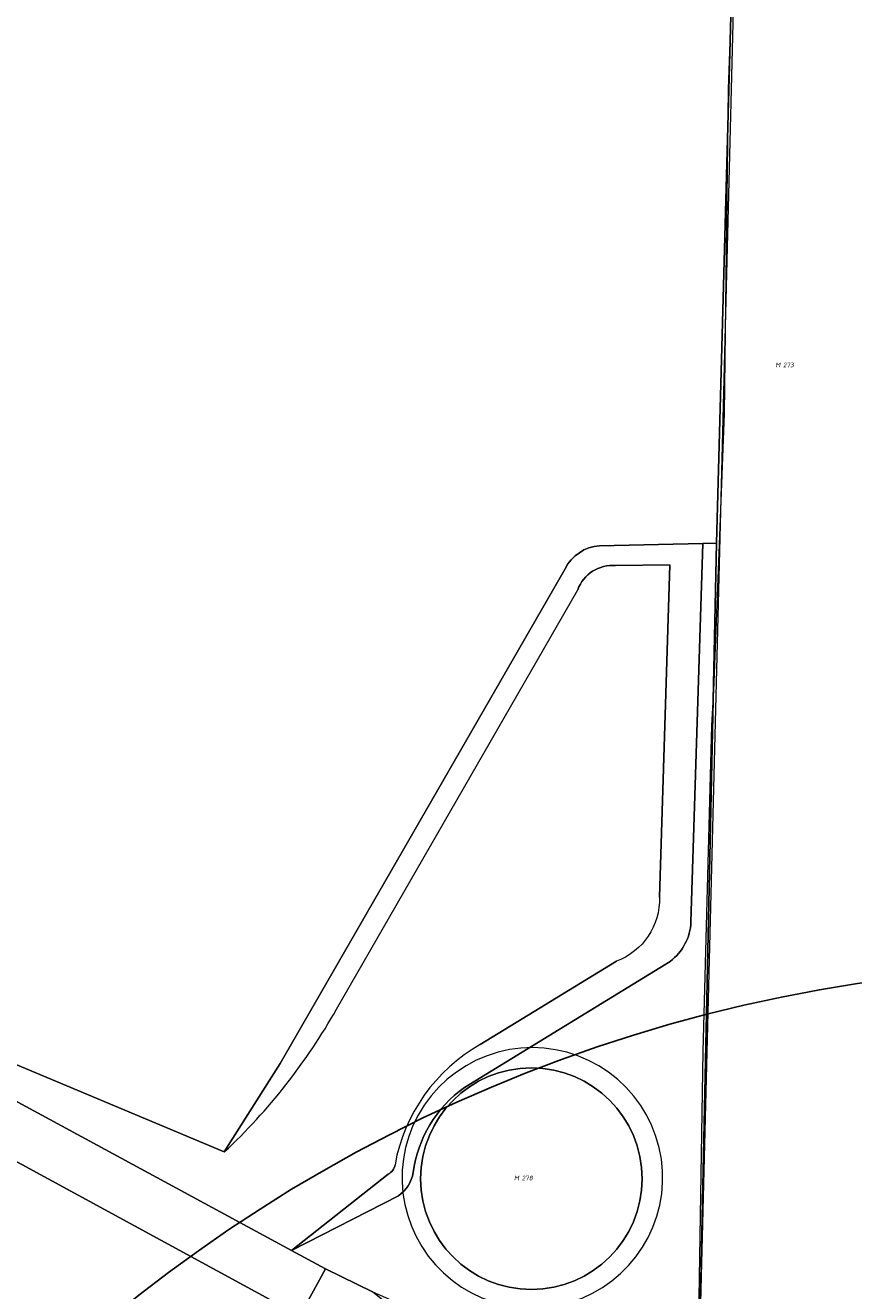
# Model space of a CAD drawing. Header units: metres. Extents: x 250001 to 257773, y 598992 to 609118.
# Tile 450 of 656: x 253751 to 253814, y 603481 to 603579. Entities that reach past the tile are written whole.
import ezdxf
from ezdxf.enums import TextEntityAlignment as Align
from ezdxf.lldxf.tags import DXFTag

# ---------------------------------------------------------------- set-up
doc = ezdxf.new("R2010")
doc.units = ezdxf.units.M
for name, color, linetype, lineweight in [('B-WE-GR-GRAS-GV', 252, 'Continuous', 13), ('B-WE-GW-TALUD_KRUIN-G', 252, 'Continuous', 18), ('B-WE-IE-TERREINAFSCHEIDING_KUNSTMATIG_HEKWERK-G', 252, 'IE-TERREINAFSCHEIDING-KUNSTMATIG', 18), ('B-WE-KG-GRENS_PERCEEL-G', 150, 'KG-PERCEEL', 18), ('B-WE-KG-GRENS_PERCEEL-S', 150, 'Continuous', 25), ('B-WE-OG-BEBOUWING_WINDTURBINE-GV', 1, 'Continuous', 18), ('B-WE-OG-TERREIN_ERF-GV', 7, 'Continuous', 18), ('B-WE-VH-VERHARDING_BETON-GV', 252, 'Continuous', 18), ('X-XX-AL-REFERENTIE-G', 7, 'Continuous', 18)]:
    doc.layers.add(name, color=color, linetype=linetype, lineweight=lineweight)
doc.layers.add('HULPLIJN', color=220, linetype='Continuous', plot=False)
doc.styles.add('NLCS-ISO', font='NLCS-ISO.ttf')
doc.styles.get("Standard").update_dxf_attribs({"font": 'NLCS-ISO.ttf'})
doc.linetypes.add('IE-TERREINAFSCHEIDING-KUNSTMATIG', pattern='A,4,[82,NLCS.shx,S=0.75,R=90,X=0,Y=0],4,-2', length=10)
tags = doc.linetypes.add('KG-PERCEEL', pattern='A,5.5,-2,["P",Standard,S=1.8,R=0,X=-0.5,Y=-0.9],-2,5.5,-2,[5,NLCS.SHX,S=0.75,R=0,X=0,Y=0],-2', length=19).pattern_tags.tags
tags[6] = DXFTag(74, 10)

# ---------------------------------------------------------------- blocks, each defined once
blk = doc.blocks.new('SKG-PERCEELNUMMER-SO')
at = {"style": 'NLCS-ISO', "oblique": 10, "flags": 1}
blk.add_attdef('GEMEENTECODE', text='', height=1.8, dxfattribs=at).set_placement((0, 2.55), align=Align.MIDDLE_CENTER)
at = {"style": 'NLCS-ISO', "oblique": 10}
blk.add_attdef('SECTIE', text='', height=1.8, dxfattribs=at).set_placement((-0.5, 0), align=Align.MIDDLE_RIGHT)
blk.add_attdef('PERCEELNUMMER', text='', height=1.8, dxfattribs=at).set_placement((0.5, 0), align=Align.MIDDLE_LEFT)
blk = doc.blocks.new('BS2021-132-Xref-KAD-20210617')
at = {"layer": 'B-WE-KG-GRENS_PERCEEL-G', "flags": 128}
for points in [[(253783.898, 603434.284), (253793.242, 603446.52), (253797.504, 603452.006), (253801.916, 603457.723), (253802.181, 603465.078), (253802.736, 603499.744), (253803.422, 603524.761), (253803.554, 603527.453), (253804.105, 603541.313), (253804.385, 603548.704), (253804.679, 603573.598), (253805.177, 603587.364), (253805.595, 603598.371), (253805.695, 603602.965), (253806.193, 603622.904), (253806.85, 603647.751), (253807.307, 603664.088), (253807.523, 603671.433), (253807.579, 603686.68)], [(253799.564, 603488.802), (253799.634, 603489.69), (253799.624, 603490.581), (253799.536, 603491.468), (253799.368, 603492.343), (253799.124, 603493.2), (253798.804, 603494.031), (253798.412, 603494.831), (253797.95, 603495.593), (253797.422, 603496.311), (253796.832, 603496.979), (253796.186, 603497.591), (253795.487, 603498.144), (253794.742, 603498.633), (253793.956, 603499.053), (253793.136, 603499.402), (253792.288, 603499.676), (253791.42, 603499.874), (253790.537, 603499.994), (253789.647, 603500.034), (253788.757, 603499.996), (253787.874, 603499.878), (253787.004, 603499.682), (253786.156, 603499.41), (253785.335, 603499.063), (253784.549, 603498.645), (253783.802, 603498.159), (253783.102, 603497.607), (253782.454, 603496.996), (253781.863, 603496.33), (253781.333, 603495.613), (253780.869, 603494.853), (253780.475, 603494.054), (253780.153, 603493.223), (253779.906, 603492.367), (253779.737, 603491.492)], [(253779.737, 603491.492), (253779.65, 603490.619), (253779.64, 603489.741), (253779.706, 603488.867), (253779.849, 603488.001), (253780.068, 603487.151), (253780.36, 603486.323), (253780.723, 603485.525), (253781.155, 603484.761), (253781.652, 603484.038), (253782.211, 603483.361), (253782.827, 603482.736), (253783.495, 603482.168), (253784.211, 603481.66), (253784.968, 603481.216), (253785.761, 603480.841), (253786.584, 603480.537), (253787.431, 603480.306), (253788.294, 603480.15), (253789.168, 603480.07), (253790.045, 603480.067), (253790.92, 603480.141), (253791.784, 603480.291), (253792.632, 603480.517), (253793.457, 603480.816), (253794.253, 603481.186), (253795.013, 603481.624), (253795.732, 603482.128), (253796.404, 603482.692), (253797.023, 603483.313), (253797.587, 603483.986), (253798.088, 603484.706), (253798.525, 603485.467), (253798.894, 603486.263), (253799.191, 603487.089), (253799.415, 603487.937), (253799.564, 603488.802)]]:
    blk.add_lwpolyline(points, dxfattribs=at)
at = {"layer": 'B-WE-KG-GRENS_PERCEEL-S', "xscale": 0.2, "yscale": 0.2, "zscale": 0.2}
for p, values in [((253808.774, 603552.438), {'PERCEELNUMMER': '273', 'SECTIE': 'M'}), ((253788.717, 603490.023), {'PERCEELNUMMER': '278', 'SECTIE': 'M'})]:
    blk.add_blockref('SKG-PERCEELNUMMER-SO', p, dxfattribs=at).add_auto_attribs(values)
blk = doc.blocks.new('BS2021-132-Xref-BGT-GRIJS-20210617-aangepast')
at = {"layer": 'B-WE-GR-GRAS-GV', "flags": 128}
for points in [[(253742.551, 603450.987), (253754.596, 603428.176), (253758.618, 603431.745), (253773.424, 603444.884), (253773.968, 603445.367), (253775.48, 603448.216), (253775.922, 603449.049), (253777.755, 603448.716), (253785.244, 603451.325), (253786.611, 603451.801), (253795.76, 603454.987), (253795.299, 603466.582), (253787.071, 603472.694), (253780.266, 603478.959), (253777.365, 603481.28), (253773.761, 603483.054), (253771.801, 603479.45), (253735.45, 603499.223)], [(253807.583, 603678.937), (253803.762, 603538.742), (253802.344, 603471.331)], [(253794.795, 603538.558), (253802.722, 603538.721), (253803.762, 603538.742), (253807.583, 603678.937), (253801.67, 603673.491), (253787.741, 603656.69), (253773.718, 603638.962), (253752.022, 603621.103), (253733.104, 603605.757), (253728.077, 603603.508), (253711.144, 603599.143), (253697.253, 603595.042), (253682.701, 603590.279), (253668.281, 603583.797), (253661.667, 603579.696), (253656.375, 603573.743), (253649.893, 603566.334), (253649.035, 603564.873), (253647.616, 603563.728), (253722.962, 603514.359), (253738.834, 603504.584), (253747.049, 603499.966), (253765.994, 603492.028), (253770.289, 603498.81)], [(253803.762, 603538.742), (253802.722, 603538.721), (253801.806, 603509.686)], [(253803.219, 603461.777), (253811.83, 603465.28), (253802.344, 603471.331), (253803.762, 603538.742)], [(253770.289, 603498.81), (253792.158, 603536.792)], [(253800.216, 603506.652), (253784.419, 603496.975)], [(253779.356, 603488.669), (253771.161, 603484.463), (253773.761, 603483.054), (253777.365, 603481.28), (253787.706, 603476.795), (253797.398, 603470.772)]]:
    blk.add_lwpolyline(points, dxfattribs=at)
at = {"layer": 'B-WE-GR-GRAS-GV'}
for points in [[(253792.158, 603536.792, -0.264616), (253794.795, 603538.558)], [(253801.806, 603509.686, -0.224078), (253800.216, 603506.652)], [(253789.563, 603481.475, -1), (253789.563, 603498.475)], [(253789.563, 603498.475, -1), (253789.563, 603481.475)], [(253784.419, 603496.975, 0.20622), (253780.477, 603490.441)], [(253780.477, 603490.441, -0.217381), (253779.356, 603488.669)]]:
    blk.add_lwpolyline(points, format="xyb", dxfattribs=at)
at = {"layer": 'B-WE-GW-TALUD_KRUIN-G'}
for points in [[(253793.119, 603535.182, -0.333926), (253796.029, 603537.034)], [(253799.391, 603511.583, -0.322202), (253796.095, 603506.673)], [(253765.994, 603492.028, 0.076747), (253774.612, 603502.995)], [(253785.641, 603500.269, 0.222092), (253779.095, 603491.047)], [(253779.095, 603491.047, -0.2565), (253778.558, 603490.325)]]:
    blk.add_lwpolyline(points, format="xyb", dxfattribs=at)
at = {"layer": 'B-WE-GW-TALUD_KRUIN-G', "flags": 128}
for points in [[(253796.029, 603537.034), (253800.196, 603537.1), (253799.391, 603511.583)], [(253774.612, 603502.995), (253793.119, 603535.182)], [(253796.095, 603506.673), (253785.641, 603500.269)], [(253778.558, 603490.325), (253771.161, 603484.463)]]:
    blk.add_lwpolyline(points, dxfattribs=at)
at = {"layer": 'B-WE-IE-TERREINAFSCHEIDING_KUNSTMATIG_HEKWERK-G', "flags": 128}
blk.add_lwpolyline([(253814.185, 603459.458), (253813.495, 603461.165), (253811.83, 603465.28), (253802.344, 603471.331), (253807.583, 603678.937)], dxfattribs=at)
at = {"layer": 'B-WE-OG-BEBOUWING_WINDTURBINE-GV'}
for points in [[(253789.563, 603498.475, 1), (253789.563, 603481.475)], [(253789.563, 603481.475, 1), (253789.563, 603498.475)]]:
    blk.add_lwpolyline(points, format="xyb", dxfattribs=at)
at = {"layer": 'B-WE-OG-TERREIN_ERF-GV'}
for points in [[(253794.795, 603538.558, 0.264616), (253792.158, 603536.792)], [(253796.029, 603537.034, 0.333926), (253793.119, 603535.182)], [(253799.391, 603511.583, -0.322202), (253796.095, 603506.673)], [(253800.216, 603506.652, 0.224078), (253801.806, 603509.686)], [(253765.994, 603492.028, 0.076747), (253774.612, 603502.995)], [(253785.641, 603500.269, 0.222092), (253779.095, 603491.047)], [(253780.477, 603490.441, -0.20622), (253784.419, 603496.975)], [(253778.558, 603490.325, 0.2565), (253779.095, 603491.047)], [(253779.356, 603488.669, 0.217381), (253780.477, 603490.441)]]:
    blk.add_lwpolyline(points, format="xyb", dxfattribs=at)
at = {"layer": 'B-WE-OG-TERREIN_ERF-GV', "flags": 128}
for points in [[(253802.722, 603538.721), (253794.795, 603538.558)], [(253801.806, 603509.686), (253802.722, 603538.721)], [(253792.158, 603536.792), (253770.289, 603498.81), (253765.994, 603492.028)], [(253800.196, 603537.1), (253796.029, 603537.034)], [(253796.029, 603537.034), (253800.196, 603537.1), (253799.391, 603511.583)], [(253799.391, 603511.583), (253800.196, 603537.1)], [(253774.612, 603502.995), (253793.119, 603535.182)], [(253784.419, 603496.975), (253800.216, 603506.652)], [(253785.641, 603500.269), (253796.095, 603506.673)], [(253765.994, 603492.028), (253747.049, 603499.966), (253738.834, 603504.584), (253737.673, 603502.605), (253771.161, 603484.463), (253778.558, 603490.325)], [(253778.558, 603490.325), (253771.161, 603484.463), (253779.356, 603488.669)]]:
    blk.add_lwpolyline(points, dxfattribs=at)
at = {"layer": 'B-WE-VH-VERHARDING_BETON-GV', "flags": 128}
blk.add_lwpolyline([(253773.761, 603483.054), (253771.161, 603484.463), (253737.673, 603502.605), (253735.45, 603499.223), (253771.801, 603479.45)], close=True, dxfattribs=at)

msp = doc.modelspace()

# ---------------------------------------------------------------- linework, layer by layer
at = {"layer": 'HULPLIJN'}
msp.add_circle((253832.655, 603387.735), 118.592, dxfattribs=at)

# ---------------------------------------------------------------- block references
at = {"layer": 'X-XX-AL-REFERENTIE-G'}
for name in ['BS2021-132-Xref-BGT-GRIJS-20210617-aangepast', 'BS2021-132-Xref-KAD-20210617']:
    msp.add_blockref(name, (0, 0), dxfattribs=at)

doc.saveas('drawing.dxf')
